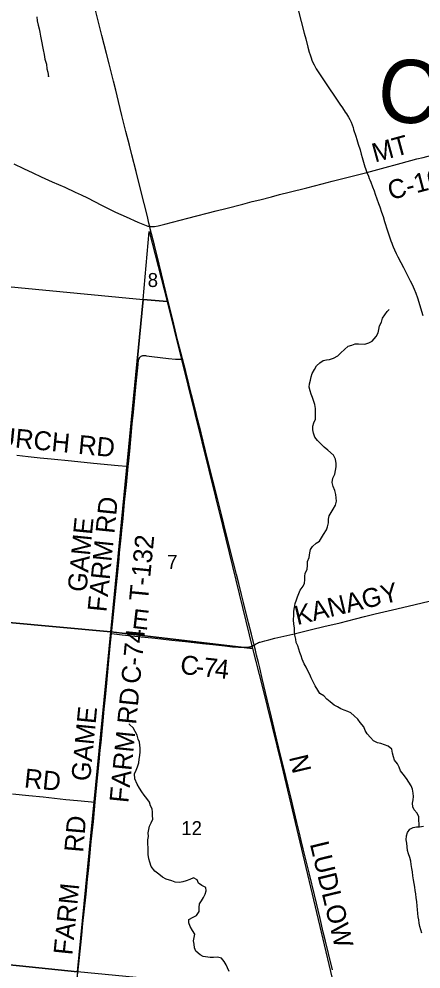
# Model space of a CAD drawing. Extents: x 0 to 1101, y 0 to 440.
# Drawn here: x 842.962 to 844.169, y 373.668 to 376.517 of the extents above; entities that cross this region are included whole.
import ezdxf

# ---------------------------------------------------------------- set-up
doc = ezdxf.new("R2010")
doc.units = 0
for name, color, linetype in [('GM_X_County_Road', 7, 'Continuous'), ('GM_X_County_Road_Text', 7, 'Continuous'), ('GM_X_County_Text', 7, 'Continuous'), ('GM_X_Minor_River', 7, 'Continuous'), ('GM_X_Section', 7, 'Continuous'), ('GM_X_Section_Text', 7, 'Continuous'), ('GM_X_State_Route', 7, 'Continuous'), ('GM_X_Township_Road', 7, 'Continuous'), ('GM_X_Township_Road_Text', 7, 'Continuous')]:
    doc.layers.add(name, color=color, linetype=linetype)

msp = doc.modelspace()

# ---------------------------------------------------------------- linework, layer by layer
at = {"layer": 'GM_X_County_Road'}
for points in [[(843.3542, 375.8945), (843.3518, 375.9047), (843.3472, 375.9241), (843.3276, 376.0018), (843.3133, 376.0597), (843.3009, 376.1091), (843.2936, 376.138), (843.2829, 376.1795), (843.2757, 376.2072), (843.2705, 376.2276), (843.2604, 376.2687), (843.2521, 376.3031), (843.2454, 376.3302), (843.232, 376.3826), (843.2242, 376.4133), (843.2104, 376.4675), (843.2045, 376.491), (843.1993, 376.5114), (843.188, 376.5554), (843.175, 376.6059), (843.1665, 376.6377), (843.154, 376.686)], [(844.0063, 376.0564), (844.0507, 376.0684), (844.1098, 376.0843), (844.1565, 376.0968), (844.1757, 376.1016), (844.201, 376.108), (844.2287, 376.115), (844.2679, 376.1247), (844.2999, 376.1326), (844.33, 376.14), (844.3548, 376.1462), (844.4204, 376.1628), (844.5133, 376.1858), (844.5669, 376.1991), (844.5922, 376.2055)], [(843.4524, 375.4979), (843.4391, 375.5507), (843.4224, 375.6182), (843.4101, 375.6689), (843.3823, 375.7811), (843.3682, 375.8384), (843.3557, 375.8878), (843.3542, 375.8945)], [(843.6675, 374.6391), (843.6594, 374.6714), (843.6508, 374.7058), (843.6359, 374.7667), (843.63, 374.7908), (843.6217, 374.8234), (843.6146, 374.851), (843.6058, 374.886), (843.5923, 374.9402), (843.5768, 375.0017), (843.5696, 375.0306), (843.5577, 375.0789), (843.544, 375.1331), (843.5368, 375.1614), (843.5287, 375.1933), (843.5217, 375.2217), (843.5083, 375.2753), (843.499, 375.3133), (843.4914, 375.3434), (843.4796, 375.3905), (843.4714, 375.4223), (843.4622, 375.4591), (843.4524, 375.4979)], [(843.6675, 374.6391), (843.6723, 374.6421), (843.676, 374.6441), (843.6783, 374.6452), (843.6812, 374.6464), (843.6836, 374.6473), (843.6862, 374.6481), (843.6934, 374.6502), (843.6999, 374.6518), (843.7119, 374.6549), (843.73, 374.6593), (843.7837, 374.6721), (843.8399, 374.6857), (843.8774, 374.6945), (843.9257, 374.7062), (843.9721, 374.7179), (843.9992, 374.7246), (844.0312, 374.7323), (844.0959, 374.7475), (844.1515, 374.7608), (844.1938, 374.771), (844.2269, 374.7791)], [(843.1909, 374.1681), (843.1959, 374.2195), (843.1988, 374.2498), (843.2025, 374.2888), (843.2057, 374.3234), (843.2081, 374.3469), (843.2154, 374.423), (843.2177, 374.4471), (843.2214, 374.4829), (843.2254, 374.5243), (843.2318, 374.5924), (843.2359, 374.6356), (843.2395, 374.6735)], [(843.2395, 374.6735), (843.272, 374.67), (843.2906, 374.668), (843.3289, 374.6639), (843.3708, 374.6594), (843.4203, 374.654), (843.4617, 374.6497), (843.513, 374.6441), (843.544, 374.6405), (843.5796, 374.6365), (843.6024, 374.6342), (843.621, 374.6327), (843.631, 374.6323), (843.6391, 374.6323), (843.6439, 374.6325), (843.6479, 374.6327), (843.6502, 374.633), (843.6529, 374.6334), (843.6556, 374.634), (843.6578, 374.6346), (843.66, 374.6353), (843.6625, 374.6364), (843.6644, 374.6373), (843.6665, 374.6384), (843.6675, 374.6391)], [(843.9028, 373.6649), (843.891, 373.7144), (843.8822, 373.7512), (843.8756, 373.7784), (843.8659, 373.8195), (843.8486, 373.8901), (843.8336, 373.9517), (843.8198, 374.0078), (843.815, 374.0284), (843.8091, 374.0525), (843.8038, 374.0749), (843.7962, 374.1069), (843.7837, 374.1582), (843.7776, 374.1836), (843.7698, 374.2162), (843.7629, 374.2446), (843.7421, 374.3303), (843.7363, 374.3545), (843.7156, 374.4402), (843.7073, 374.4753), (843.6922, 374.5388), (843.6847, 374.5708), (843.6807, 374.5871), (843.6753, 374.6088), (843.6715, 374.6239), (843.6675, 374.6391)], [(842.9419, 374.1931), (842.9915, 374.1879), (843.0338, 374.1836), (843.102, 374.1762), (843.1375, 374.1726), (843.1909, 374.1681)]]:
    msp.add_lwpolyline(points, dxfattribs=at)
at = {"layer": 'GM_X_Minor_River'}
for points in [[(843.0148, 376.523), (843.0166, 376.5116), (843.0188, 376.4986), (843.0221, 376.4871), (843.0239, 376.4776), (843.0261, 376.465), (843.0287, 376.4554), (843.0305, 376.4451), (843.0319, 376.4344), (843.0345, 376.4245), (843.037, 376.41), (843.0396, 376.3958), (843.0444, 376.3809), (843.0454, 376.3672), (843.0487, 376.3569), (843.0501, 376.3431), (843.0498, 376.3439)], [(843.9049, 375.1146), (843.9024, 375.1268), (843.904, 375.1393), (843.9098, 375.1515), (843.9126, 375.1625), (843.9146, 375.1739), (843.9139, 375.1838), (843.9117, 375.1964), (843.9065, 375.2086), (843.8891, 375.2233), (843.8778, 375.2329), (843.8684, 375.2425), (843.8582, 375.2525), (843.8503, 375.2621), (843.8458, 375.2743), (843.8444, 375.285), (843.8445, 375.296), (843.8468, 375.3055), (843.8519, 375.3169), (843.8524, 375.3265), (843.8525, 375.3383), (843.8522, 375.3489), (843.8504, 375.3604), (843.847, 375.3699), (843.8426, 375.3814), (843.8392, 375.3917), (843.8363, 375.4016), (843.8333, 375.4123), (843.8342, 375.4226), (843.837, 375.4336), (843.8389, 375.4435), (843.8421, 375.4538), (843.849, 375.4652), (843.8549, 375.4766), (843.8652, 375.4856), (843.8748, 375.4924), (843.8847, 375.4942), (843.8942, 375.4953), (843.9061, 375.4997), (843.9187, 375.5069), (843.9283, 375.5156), (843.9387, 375.5258), (843.9506, 375.5356), (843.9616, 375.5389), (843.9716, 375.5422), (843.9815, 375.5425), (844.0005, 375.5416), (844.0123, 375.5453), (844.0226, 375.5506), (844.0346, 375.5646), (844.04, 375.5752), (844.042, 375.5855), (844.0444, 375.5965), (844.0498, 375.6075), (844.0533, 375.6197), (844.0603, 375.6299), (844.0672, 375.6398), (844.0737, 375.6458)], [(844.1634, 374.0938), (844.1638, 374.1033), (844.1627, 374.1128), (844.162, 374.1235), (844.1572, 374.1349), (844.1485, 374.1445), (844.1441, 374.1541), (844.1438, 374.1651), (844.1458, 374.175), (844.1466, 374.1845), (844.1452, 374.1951), (844.1438, 374.2069), (844.1393, 374.2172), (844.1322, 374.2279), (844.1258, 374.239), (844.1152, 374.2517), (844.1073, 374.262), (844.1029, 374.2731), (844.0984, 374.2826), (844.0897, 374.2937), (844.0868, 374.304), (844.0835, 374.3151), (844.0809, 374.3265), (844.0707, 374.3361), (844.0597, 374.34), (844.0479, 374.3436), (844.0381, 374.3459), (844.0263, 374.3517), (844.0169, 374.3621), (844.0075, 374.3728), (844.0015, 374.3831), (843.997, 374.3942), (843.9861, 374.4065), (843.9789, 374.4168), (843.9684, 374.4272), (843.9586, 374.4356), (843.9487, 374.4399), (843.9377, 374.4442), (843.9282, 374.4477), (843.918, 374.4539), (843.9085, 374.4589), (843.8964, 374.4689), (843.8866, 374.477), (843.8772, 374.4866), (843.8654, 374.4939), (843.859, 374.5035), (843.8515, 374.5165), (843.8452, 374.5283), (843.8392, 374.5409), (843.8351, 374.5505), (843.8295, 374.5619), (843.8239, 374.5723), (843.8183, 374.583), (843.8123, 374.5967), (843.8093, 374.6066), (843.8053, 374.6169), (843.8023, 374.6265), (843.7993, 374.6364), (843.7945, 374.6463), (843.7927, 374.657), (843.7901, 374.6685), (843.7887, 374.6803), (843.7888, 374.6902), (843.787, 374.7024), (843.7863, 374.7138), (843.7869, 374.7298), (843.7873, 374.7408), (843.789, 374.7522), (843.7913, 374.7633), (843.7949, 374.7746), (843.798, 374.7841), (843.8019, 374.794), (843.8062, 374.8039), (843.8147, 374.8152), (843.8186, 374.8251), (843.8198, 374.8346), (843.8203, 374.8449), (843.8215, 374.8551), (843.8269, 374.8661), (843.8278, 374.8791), (843.8283, 374.8897), (843.8326, 374.9015), (843.835, 374.9156), (843.8366, 374.9255), (843.8428, 374.9349), (843.8543, 374.9444), (843.8638, 374.9511), (843.8766, 374.9705), (843.8851, 374.9845), (843.8886, 374.994), (843.891, 375.0061), (843.8915, 375.0164), (843.8935, 375.0267), (843.8993, 375.0365), (843.9054, 375.0468), (843.912, 375.0585), (843.9155, 375.0703), (843.9141, 375.0806), (843.9134, 375.0905), (843.9097, 375.1023), (843.9049, 375.1146)], [(843.3109, 374.3798), (843.3041, 374.3909), (843.2939, 374.4013), (843.2932, 374.4024)], [(843.5932, 373.6602), (843.588, 373.6709), (843.5839, 373.6804), (843.5783, 373.6904), (843.5696, 373.6999), (843.5578, 373.7031), (843.546, 373.7016), (843.5354, 373.7021), (843.5148, 373.7046), (843.5053, 373.7096), (843.4925, 373.7211), (843.4888, 373.731), (843.4874, 373.742), (843.4859, 373.7519), (843.4876, 373.7618), (843.4899, 373.7716), (843.4828, 373.7831), (843.4753, 373.7949), (843.472, 373.806), (843.4721, 373.8158), (843.4847, 373.8233), (843.4943, 373.8282), (843.5031, 373.8399), (843.5029, 373.852), (843.5041, 373.8627), (843.5099, 373.8721), (843.5161, 373.8823), (843.5207, 373.8922), (843.5242, 373.9016), (843.5228, 373.9115), (843.5107, 373.9181), (843.5009, 373.9246), (843.4968, 373.9345), (843.4862, 373.9407), (843.4743, 373.9363), (843.4636, 373.9318), (843.4533, 373.9285), (843.4434, 373.9274), (843.4308, 373.9283), (843.4202, 373.9318), (843.4039, 373.9372), (843.3929, 373.9434), (843.3819, 373.9515), (843.3699, 373.9611), (843.3589, 373.9745), (843.3549, 373.9882), (843.3519, 373.9977), (843.3494, 374.0107), (843.3498, 374.0213), (843.3499, 374.0312), (843.3489, 374.0433), (843.3483, 374.0551), (843.3502, 374.0646), (843.3492, 374.0764), (843.3512, 374.0863), (843.3532, 374.0958), (843.3582, 374.1064), (843.3633, 374.1166), (843.3626, 374.1276), (843.3631, 374.1375), (843.362, 374.1478), (843.3564, 374.1573), (843.3535, 374.1676), (843.3456, 374.1787), (843.3377, 374.1887), (843.3302, 374.199), (843.3238, 374.2097), (843.3163, 374.2219), (843.3096, 374.238), (843.309, 374.2532), (843.3132, 374.2642), (843.3171, 374.2737), (843.3218, 374.2854), (843.323, 374.2964), (843.3247, 374.3074), (843.3252, 374.3185), (843.326, 374.3303), (843.3239, 374.3474), (843.3194, 374.3569), (843.3165, 374.3688), (843.3109, 374.3798)], [(844.1718, 373.7752), (844.1688, 373.7851), (844.1651, 373.795), (844.1629, 373.8049), (844.1619, 373.8148), (844.1601, 373.8243), (844.1598, 373.8338), (844.1587, 373.8456), (844.1577, 373.8563), (844.1563, 373.87), (844.1545, 373.881), (844.1535, 373.8932), (844.1517, 373.9034), (844.1502, 373.913), (844.148, 373.924), (844.1462, 373.9354), (844.1444, 373.9472), (844.1434, 373.959), (844.1412, 373.9693), (844.1394, 373.9811), (844.1384, 373.9914), (844.1358, 374.002), (844.131, 374.0127), (844.1288, 374.0234), (844.1277, 374.034), (844.1259, 374.0451), (844.1245, 374.0546), (844.1257, 374.0671), (844.1281, 374.077), (844.1358, 374.0868), (844.1454, 374.0921), (844.1549, 374.0943), (844.1644, 374.0938), (844.1766, 374.096)]]:
    msp.add_lwpolyline(points, dxfattribs=at)
at = {"layer": 'GM_X_Section'}
for points in [[(843.3348, 375.6757), (843.3526, 375.8796), (843.4063, 375.6691)], [(842.2594, 375.7788), (843.3348, 375.6757), (843.2377, 374.6786), (842.1535, 374.7776)], [(843.3348, 375.6757), (843.4063, 375.6691), (843.5726, 374.9975), (843.6631, 374.6284), (843.2377, 374.6786)], [(842.1535, 374.7776), (843.2377, 374.6786), (843.1376, 373.6589), (842.0616, 373.7703)], [(843.2377, 374.6786), (843.6631, 374.6284), (843.6929, 374.5119), (843.75, 374.28), (843.9153, 373.5836), (843.1376, 373.6589)], [(842.0616, 373.7703), (843.1376, 373.6589), (843.0306, 372.6604), (841.9909, 372.7687)]]:
    msp.add_lwpolyline(points, close=True, dxfattribs=at)
at = {"layer": 'GM_X_State_Route'}
for points in [[(843.7998, 376.5445), (843.8089, 376.5092), (843.8181, 376.4737), (843.8226, 376.4571), (843.8295, 376.4317), (843.8335, 376.4174), (843.8359, 376.4096), (843.8388, 376.4003), (843.8414, 376.3931), (843.8444, 376.386), (843.8478, 376.3788), (843.8509, 376.3729), (843.8541, 376.3676), (843.86, 376.3582), (843.8703, 376.343), (843.8923, 376.3104), (843.9092, 376.2851), (843.9255, 376.2609), (843.9328, 376.2501), (843.941, 376.2376), (843.9448, 376.2319), (843.9507, 376.2226), (843.9547, 376.2157), (843.9568, 376.2114), (843.9587, 376.2072), (843.9619, 376.1992), (843.9647, 376.191), (843.9666, 376.1851), (843.9728, 376.1656), (843.9761, 376.1555), (843.9805, 376.1413), (843.9858, 376.1241), (843.9897, 376.1111), (843.9926, 376.1009), (844.0002, 376.0732), (844.0018, 376.0678), (844.0038, 376.0622), (844.0063, 376.0564)], [(842.9463, 376.0827), (842.9753, 376.0686), (843.0032, 376.055), (843.028, 376.0434), (843.0501, 376.0333), (843.0614, 376.0283), (843.099, 376.0118), (843.1307, 375.9976), (843.1482, 375.9895), (843.1677, 375.9799), (843.2091, 375.9586), (843.2373, 375.9442), (843.2513, 375.9374), (843.2836, 375.9231), (843.3183, 375.9078), (843.3332, 375.9013), (843.339, 375.8989), (843.3438, 375.8973), (843.3485, 375.8957), (843.3518, 375.895), (843.3542, 375.8945), (843.3578, 375.894), (843.3606, 375.8939), (843.3636, 375.8939), (843.3661, 375.894), (843.3691, 375.8945), (843.3795, 375.8966), (843.3995, 375.9016), (843.4452, 375.9136), (843.4686, 375.9197), (843.5542, 375.941), (843.5825, 375.9482), (843.6337, 375.9614), (843.6619, 375.9688), (843.6848, 375.9747), (843.7197, 375.9835), (843.7444, 375.9898), (843.7733, 375.9972), (843.8256, 376.0105), (843.8725, 376.0226), (843.902, 376.03), (843.9537, 376.0429), (844.0063, 376.0564)], [(844.0063, 376.0564), (844.007, 376.0546), (844.0108, 376.0454), (844.0136, 376.0385), (844.0155, 376.0339), (844.018, 376.0276), (844.0236, 376.0131), (844.0282, 376.0009), (844.0315, 375.9916), (844.0415, 375.963), (844.045, 375.953), (844.0504, 375.9371), (844.0548, 375.9242), (844.0594, 375.9094), (844.0682, 375.881), (844.0783, 375.8516), (844.081, 375.844), (844.083, 375.8388), (844.0852, 375.8329), (844.089, 375.8244), (844.0943, 375.8132), (844.0991, 375.8037), (844.1082, 375.7861), (844.1159, 375.7712), (844.1239, 375.7557), (844.1367, 375.7316), (844.1422, 375.7204), (844.1452, 375.7138), (844.1485, 375.7063), (844.1531, 375.6948), (844.1582, 375.6802), (844.1748, 375.6276)]]:
    msp.add_lwpolyline(points, dxfattribs=at)
at = {"layer": 'GM_X_Township_Road'}
for points in [[(843.2898, 375.175), (843.2913, 375.1902), (843.2942, 375.2205), (843.2975, 375.2557), (843.3016, 375.3021), (843.3052, 375.338), (843.3138, 375.4233), (843.3192, 375.4808), (843.3199, 375.4872), (843.3204, 375.4909), (843.3208, 375.4931), (843.3213, 375.495), (843.3217, 375.4966), (843.3221, 375.4978), (843.3225, 375.4987), (843.3231, 375.4999), (843.324, 375.5013), (843.3249, 375.5025), (843.3262, 375.5038), (843.3273, 375.5048), (843.3286, 375.5056), (843.3301, 375.5063), (843.3317, 375.5069), (843.3335, 375.5073), (843.3355, 375.5075), (843.3385, 375.5075), (843.3402, 375.5074), (843.342, 375.5072), (843.3445, 375.5069), (843.3605, 375.5047), (843.4111, 375.4989), (843.4321, 375.4966), (843.4362, 375.4963), (843.4402, 375.496), (843.4421, 375.4961), (843.4438, 375.4962), (843.4457, 375.4964), (843.448, 375.4968), (843.4524, 375.4979)], [(842.9555, 375.2082), (842.9888, 375.2047), (843.0257, 375.2009), (843.0585, 375.1977), (843.1197, 375.1914), (843.1858, 375.1849), (843.2594, 375.1779), (843.2841, 375.1755), (843.2898, 375.175)], [(843.2395, 374.6735), (843.2433, 374.7111), (843.2513, 374.7909), (843.256, 374.8385), (843.2622, 374.8978), (843.264, 374.9157), (843.2684, 374.9602), (843.2707, 374.9825), (843.2742, 375.0189), (843.279, 375.0678), (843.2842, 375.1191), (843.2898, 375.175)], [(843.1909, 374.1681), (843.1959, 374.2195), (843.1988, 374.2498), (843.2025, 374.2888), (843.2057, 374.3234), (843.2081, 374.3469), (843.2154, 374.423), (843.2177, 374.4471), (843.2214, 374.4829), (843.2254, 374.5243), (843.2318, 374.5924), (843.2359, 374.6356), (843.2395, 374.6735)], [(843.1005, 373.2885), (843.1053, 373.3342), (843.1101, 373.3824), (843.1131, 373.4115), (843.117, 373.446), (843.1235, 373.5091), (843.1292, 373.5641), (843.1322, 373.5944), (843.1358, 373.6302), (843.1413, 373.6833), (843.147, 373.7396), (843.15, 373.7693), (843.1538, 373.8045), (843.1575, 373.8391), (843.163, 373.8916), (843.1675, 373.9367), (843.171, 373.9707), (843.1744, 374.0047), (843.1788, 374.0498), (843.1851, 374.1098), (843.1909, 374.1681)]]:
    msp.add_lwpolyline(points, dxfattribs=at)

# ---------------------------------------------------------------- texts
at = {"layer": 'GM_X_County_Road_Text'}
for s, height, rotation, p in [('MT', 0.05682, 15.2536, (844.0305, 376.0861)), ('C-108', 0.05682, 14.8275, (844.0774, 375.9733)), ('KANAGY', 0.05682, 13.5135, (843.797, 374.6988)), ('E', 0.0568, 353.2899, (843.299, 374.6909)), ('C-74', 0.05682, 84.6005, (843.3247, 374.5209)), ('C', 0.0568, 353.7677, (843.4439, 374.553)), ('7', 0.0568, 353.7062, (843.513, 374.5455)), ('4', 0.0568, 353.8594, (843.5476, 374.5416)), ('-', 0.0568, 353.7566, (843.49, 374.548)), ('FARM RD', 0.05682, 84.3355, (843.2897, 374.1642)), ('GAME', 0.05682, 84.4495, (843.1749, 374.229)), ('N', 0.0568, 283.3491, (843.7723, 374.3031)), ('RD', 0.05682, 354.1024, (842.9755, 374.2125)), ('LUDLOW', 0.05682, 283.5908, (843.8348, 374.0431))]:
    msp.add_text(s, height=height, rotation=rotation, dxfattribs=at).set_placement(p)
at = {"layer": 'GM_X_County_Text'}
msp.add_text('CHAMPAIGN COUNTY', height=0.189394, rotation=353.8398, dxfattribs=at).set_placement((844.0307, 376.2157))
at = {"layer": 'GM_X_Section_Text'}
for s, height, p in [('8', 0.0419, (843.3481, 375.7129)), ('7', 0.0419, (843.4064, 374.8676)), ('12', 0.04186, (843.4489, 374.0691))]:
    msp.add_text(s, height=height, rotation=0, dxfattribs=at).set_placement(p)
at = {"layer": 'GM_X_Township_Road_Text'}
for s, rotation, p in [('CHURCH', 354.4001, (842.7845, 375.2477)), ('RD', 354.5839, (843.1377, 375.2127)), ('FARM RD', 84.1858, (843.2239, 374.7366)), ('GAME', 84.4053, (843.164, 374.7965)), ('T-132', 84.4026, (843.3487, 374.7692)), ('RD', 85.0312, (843.1541, 374.0157)), ('FARM', 84.1963, (843.1216, 373.7076))]:
    msp.add_text(s, height=0.05682, rotation=rotation, dxfattribs=at).set_placement(p)

doc.saveas('drawing.dxf')
